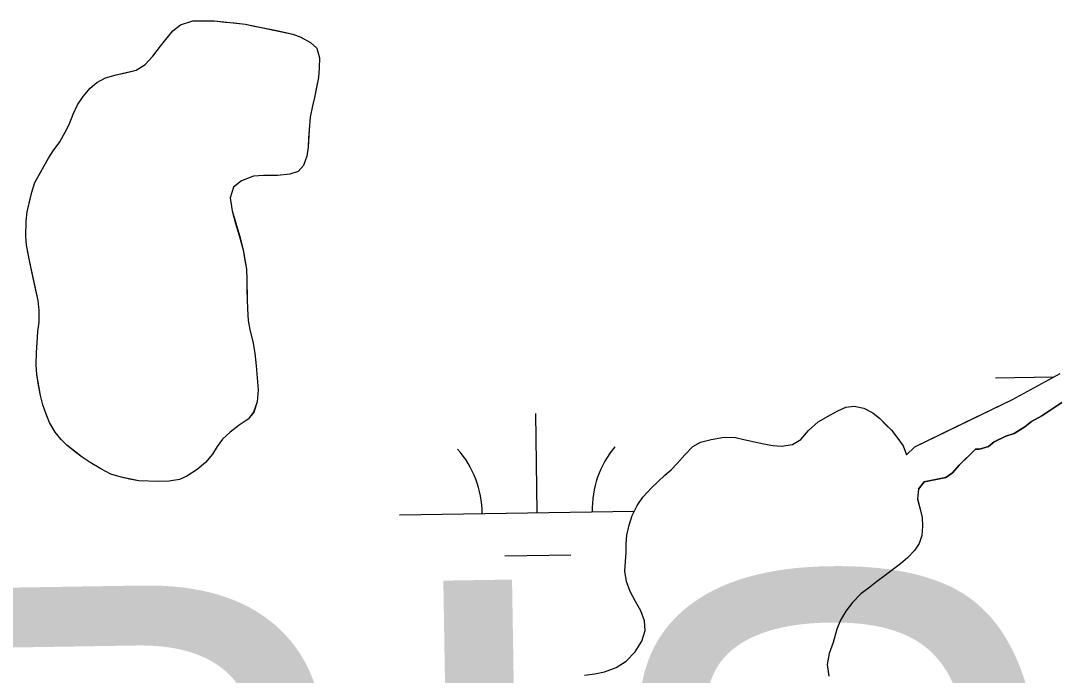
# Model space of a CAD drawing. Extents: x 3807117 to 3845308, y 337856 to 363736.
# Drawn here: x 3820002.7 to 3820378, y 344270.4 to 344507.9 of the extents above; entities that cross this region are included whole.
import ezdxf

# ---------------------------------------------------------------- set-up
doc = ezdxf.new("R2010")
doc.units = 0
for name, color, linetype in [('V-TOPO-GNAM-IDEN', 7, 'Continuous'), ('V-TOPO-SHOR', 7, 'Continuous'), ('V-WETL-SWMP', 7, 'Continuous')]:
    doc.layers.add(name, color=color, linetype=linetype)

msp = doc.modelspace()

# ---------------------------------------------------------------- linework, layer by layer
at = {"layer": 'V-TOPO-SHOR'}
for points in [[(3820045.64, 344340.97), (3820042.29, 344341.6), (3820039.17, 344342.32), (3820035.52, 344343.42), (3820031.88, 344345.35), (3820028.01, 344347.59), (3820025.05, 344349.52), (3820022.62, 344351.37), (3820019.52, 344353.84), (3820017.4, 344355.99), (3820015.29, 344358.6), (3820013.25, 344362.12), (3820011.98, 344365.18), (3820010.79, 344368.47), (3820009.98, 344371.91), (3820009.25, 344375.65), (3820008.59, 344379.55), (3820008.39, 344383.21), (3820008.5, 344387.48), (3820008.69, 344391.14), (3820009.02, 344395.17), (3820009.43, 344398.53), (3820009.47, 344402.72), (3820009.12, 344406.38), (3820008.01, 344411.19), (3820007.2, 344415.09), (3820006.02, 344420.29), (3820005.44, 344423.26), (3820004.85, 344426.39), (3820004.65, 344429.67), (3820004.77, 344435.09), (3820005.1, 344438.52), (3820005.82, 344441.71), (3820006.84, 344445.67), (3820007.94, 344449.17), (3820009.41, 344451.9), (3820011.26, 344455.24), (3820012.89, 344457.98), (3820014.59, 344460.71), (3820016.98, 344463.97), (3820018.91, 344467.38), (3820020.31, 344470.27), (3820021.79, 344473.91), (3820023.41, 344477.41), (3820025.42, 344480.36), (3820027.96, 344483.4), (3820030.34, 344485.43), (3820033.56, 344487.16), (3820037.38, 344488.2), (3820040.74, 344488.93), (3820044.71, 344489.9), (3820047.94, 344492), (3820050.7, 344494.95), (3820053.48, 344498.67), (3820055.4, 344501.09), (3820057.95, 344504.2), (3820060.71, 344506.39), (3820065.22, 344507.88), (3820068.8, 344507.85), (3820073.15, 344507.81), (3820077.03, 344507.4), (3820080.23, 344507.07), (3820084.42, 344506.58), (3820087.54, 344505.94), (3820090.74, 344505.31), (3820094.55, 344504.51), (3820097.97, 344503.8), (3820101.55, 344503.01), (3820104.44, 344501.92), (3820107.93, 344499.98), (3820110.2, 344497.9), (3820111.24, 344494.46), (3820111.13, 344490.73), (3820110.88, 344487.3), (3820110.16, 344483.8), (3820109.45, 344480.07), (3820108.66, 344477.02), (3820107.87, 344472.91), (3820107.45, 344468.34), (3820107.27, 344465.29), (3820107.09, 344462.02), (3820106.68, 344458.74), (3820105.44, 344455.39), (3820103.43, 344453.12), (3820100.45, 344452.16), (3820096.03, 344451.73), (3820090.92, 344451.7), (3820087.25, 344451.42), (3820082.9, 344449.78), (3820080.06, 344447.44), (3820078.81, 344443.56), (3820079.53, 344438.91), (3820080.79, 344434.32), (3820082.12, 344429.89), (3820083.46, 344424.77), (3820084.04, 344421.64), (3820084.7, 344417.74), (3820084.89, 344413.93), (3820084.87, 344410.42), (3820084.91, 344406.68), (3820085.04, 344403.33)], [(3820085.04, 344403.33), (3820085.38, 344399.13), (3820085.89, 344395.77), (3820087, 344391.49), (3820087.73, 344387.22), (3820088.22, 344382.72), (3820088.57, 344378.36), (3820088.99, 344373.94), (3820088.58, 344369.6), (3820087.32, 344365.87), (3820085.32, 344363.29), (3820082.1, 344361.11), (3820078.8, 344358.62), (3820076.04, 344356.05), (3820074.03, 344353.4), (3820072.41, 344350.67), (3820069.79, 344347.64), (3820066.8, 344345.07), (3820063.12, 344342.66), (3820060.36, 344341.38), (3820056.7, 344340.8), (3820052.73, 344340.68), (3820045.64, 344340.97)], [(3820342.03, 344360.38), (3820362.85, 344370.47), (3820380.09, 344379.94)], [(3820207.39, 344270.4), (3820211.13, 344270.98), (3820214.64, 344271.72), (3820218.92, 344273.2), (3820222.6, 344275.54), (3820225.83, 344278.86), (3820228.23, 344282.81), (3820229.4, 344286.69), (3820229.2, 344290.19), (3820227.93, 344293.79), (3820225.9, 344297.16), (3820224.02, 344300.83), (3820222.68, 344304.43), (3820222.1, 344308.24), (3820222.36, 344311.74), (3820222.54, 344314.94), (3820222.56, 344318.15), (3820222.74, 344321.2), (3820223.61, 344324.85), (3820224.7, 344328.34), (3820226.49, 344331.99), (3820228.57, 344335.02), (3820231.88, 344338.5), (3820234.1, 344340.62), (3820236.56, 344342.96), (3820238.87, 344345), (3820241.09, 344347.27), (3820243.86, 344350.44), (3820246.78, 344353.39), (3820249.54, 344354.97), (3820253.36, 344355.93), (3820258.17, 344356.81), (3820262.21, 344356.7), (3820265.33, 344355.99), (3820269.13, 344355.04), (3820272.56, 344354.33), (3820275.75, 344353.77), (3820278.95, 344353.51), (3820282.99, 344354.09), (3820285.98, 344355.9), (3820288.75, 344359.15), (3820292.29, 344362.33), (3820296.73, 344364.88), (3820299.41, 344366.38), (3820302.31, 344367.66), (3820305.37, 344368.01), (3820308.87, 344367.37), (3820312.05, 344365.67), (3820314.63, 344363.59), (3820316.75, 344361.44), (3820318.86, 344359.29), (3820321.13, 344356.3), (3820323.09, 344353.61), (3820324.35, 344350.33)], [(3820338.6, 344342.18), (3820341.01, 344343.88), (3820343.44, 344346.61), (3820346.9, 344350.01), (3820349.32, 344352.39), (3820350.69, 344352.38), (3820351.72, 344352.72), (3820354.13, 344353.38), (3820356.2, 344355.08), (3820360.34, 344357.11), (3820363.44, 344358.11), (3820367.23, 344360.49), (3820369.65, 344362.53), (3820373.44, 344364.55), (3820377.58, 344367.27), (3820382.76, 344370.66)], [(3820324.35, 344350.33), (3820327.36, 344353.26), (3820342.03, 344360.38)], [(3820328.68, 344337.94), (3820330.69, 344340.53), (3820338.6, 344342.18)], [(3820328.68, 344337.94), (3820328.27, 344334.37), (3820329.3, 344330.62), (3820330.04, 344327.64), (3820330.17, 344324.52), (3820329.91, 344321.16), (3820328.97, 344318.2), (3820327.27, 344315.62), (3820324.74, 344312.97), (3820322.13, 344310.86), (3820319.75, 344308.97), (3820316.76, 344306.79), (3820313.46, 344304.3), (3820311.01, 344302.41), (3820307.71, 344299.93), (3820304.71, 344296.83), (3820302.33, 344293.72), (3820300.39, 344290.38), (3820299.07, 344287.11), (3820297.74, 344282.32), (3820296.25, 344278.29), (3820295.54, 344274.34), (3820296.11, 344270.06)]]:
    msp.add_lwpolyline(points, dxfattribs=at)
at = {"layer": 'V-WETL-SWMP'}
for p, q in [((3820060.71, 344506.39), (3820065.22, 344507.88)), ((3820065.22, 344507.88), (3820073.15, 344507.81)), ((3820073.15, 344507.81), (3820084.42, 344506.58)), ((3820084.42, 344506.58), (3820101.55, 344503.01)), ((3820053.48, 344498.67), (3820057.95, 344504.2)), ((3820057.95, 344504.2), (3820060.71, 344506.39)), ((3820101.55, 344503.01), (3820104.44, 344501.92)), ((3820104.44, 344501.92), (3820107.93, 344499.98)), ((3820107.93, 344499.98), (3820110.2, 344497.9)), ((3820050.7, 344494.95), (3820053.48, 344498.67)), ((3820110.2, 344497.9), (3820111.24, 344494.46)), ((3820044.71, 344489.89), (3820047.93, 344492)), ((3820047.93, 344492), (3820050.7, 344494.95)), ((3820111.24, 344494.46), (3820111.14, 344490.73)), ((3820033.56, 344487.16), (3820037.38, 344488.2)), ((3820037.38, 344488.2), (3820044.71, 344489.89)), ((3820111.14, 344490.73), (3820110.88, 344487.3)), ((3820027.96, 344483.4), (3820030.34, 344485.43)), ((3820030.34, 344485.43), (3820033.56, 344487.16)), ((3820110.88, 344487.3), (3820109.45, 344480.07)), ((3820023.42, 344477.41), (3820025.42, 344480.37)), ((3820025.42, 344480.37), (3820027.96, 344483.4)), ((3820021.79, 344473.91), (3820023.42, 344477.41)), ((3820108.66, 344477.02), (3820107.87, 344472.91)), ((3820109.45, 344480.07), (3820108.66, 344477.02)), ((3820020.31, 344470.27), (3820021.79, 344473.91)), ((3820107.87, 344472.91), (3820107.45, 344468.34)), ((3820018.91, 344467.38), (3820020.31, 344470.27)), ((3820016.98, 344463.96), (3820018.91, 344467.38)), ((3820107.45, 344468.34), (3820107.09, 344462.01)), ((3820014.59, 344460.7), (3820016.98, 344463.96)), ((3820107.09, 344462.01), (3820106.68, 344458.74)), ((3820011.26, 344455.24), (3820012.89, 344457.97)), ((3820012.89, 344457.97), (3820014.59, 344460.7)), ((3820106.68, 344458.74), (3820105.44, 344455.39)), ((3820007.94, 344449.17), (3820011.26, 344455.24)), ((3820105.44, 344455.39), (3820103.43, 344453.12)), ((3820087.26, 344451.42), (3820082.9, 344449.78)), ((3820090.92, 344451.7), (3820087.26, 344451.42)), ((3820096.03, 344451.73), (3820090.92, 344451.7)), ((3820100.45, 344452.16), (3820096.03, 344451.73)), ((3820103.43, 344453.12), (3820100.45, 344452.16)), ((3820006.84, 344445.67), (3820007.94, 344449.17)), ((3820080.06, 344447.44), (3820078.8, 344443.56)), ((3820082.9, 344449.78), (3820080.06, 344447.44)), ((3820005.11, 344438.52), (3820006.84, 344445.67)), ((3820078.8, 344443.56), (3820079.53, 344438.9)), ((3820079.53, 344438.9), (3820082.13, 344429.89)), ((3820004.77, 344435.09), (3820005.11, 344438.52)), ((3820004.65, 344429.67), (3820004.77, 344435.09)), ((3820004.85, 344426.39), (3820004.65, 344429.67)), ((3820082.13, 344429.89), (3820083.46, 344424.77)), ((3820006.03, 344420.28), (3820004.85, 344426.39)), ((3820083.46, 344424.77), (3820084.7, 344417.74)), ((3820009.12, 344406.38), (3820006.03, 344420.28)), ((3820084.7, 344417.74), (3820084.89, 344413.93)), ((3820084.89, 344413.93), (3820084.91, 344406.68)), ((3820009.47, 344402.72), (3820009.12, 344406.38)), ((3820084.91, 344406.68), (3820085.04, 344403.33)), ((3820009.43, 344398.53), (3820009.47, 344402.72)), ((3820085.04, 344403.33), (3820085.38, 344399.13)), ((3820009.02, 344395.17), (3820009.43, 344398.53)), ((3820085.38, 344399.13), (3820085.89, 344395.77)), ((3820008.69, 344391.14), (3820009.02, 344395.17)), ((3820085.89, 344395.77), (3820087, 344391.49)), ((3820008.5, 344387.48), (3820008.69, 344391.14)), ((3820087, 344391.49), (3820087.73, 344387.22)), ((3820008.39, 344383.21), (3820008.5, 344387.48)), ((3820087.73, 344387.22), (3820088.22, 344382.71)), ((3820008.59, 344379.55), (3820008.39, 344383.21)), ((3820088.22, 344382.71), (3820088.99, 344373.94)), ((3820009.98, 344371.91), (3820008.59, 344379.55)), ((3820362.85, 344370.47), (3820380.09, 344379.94)), ((3820356.62, 344378.31), (3820377.69, 344378.63)), ((3820010.79, 344368.47), (3820009.98, 344371.91)), ((3820088.99, 344373.94), (3820088.58, 344369.6)), ((3820011.98, 344365.18), (3820010.79, 344368.47)), ((3820088.58, 344369.6), (3820087.33, 344365.87)), ((3820299.41, 344366.38), (3820302.31, 344367.66)), ((3820302.31, 344367.66), (3820305.37, 344368.01)), ((3820305.37, 344368.01), (3820308.87, 344367.37)), ((3820327.36, 344353.26), (3820362.85, 344370.47)), ((3820382.76, 344370.66), (3820373.44, 344364.55)), ((3820013.26, 344362.12), (3820011.98, 344365.18)), ((3820087.33, 344365.87), (3820085.32, 344363.29)), ((3820190.27, 344329.38), (3820189.73, 344365.38)), ((3820292.29, 344362.32), (3820296.73, 344364.88)), ((3820296.73, 344364.88), (3820299.41, 344366.38)), ((3820308.87, 344367.37), (3820312.05, 344365.67)), ((3820312.05, 344365.67), (3820314.63, 344363.59)), ((3820373.44, 344364.55), (3820369.65, 344362.52)), ((3820015.29, 344358.6), (3820013.26, 344362.12)), ((3820082.1, 344361.11), (3820078.8, 344358.62)), ((3820085.32, 344363.29), (3820082.1, 344361.11)), ((3820288.75, 344359.15), (3820292.29, 344362.32)), ((3820314.63, 344363.59), (3820318.86, 344359.29)), ((3820367.23, 344360.48), (3820363.44, 344358.11)), ((3820369.65, 344362.52), (3820367.23, 344360.48)), ((3820017.4, 344355.99), (3820015.29, 344358.6)), ((3820078.8, 344358.62), (3820076.04, 344356.05)), ((3820253.36, 344355.93), (3820258.17, 344356.81)), ((3820258.17, 344356.81), (3820262.21, 344356.7)), ((3820262.21, 344356.7), (3820265.33, 344355.99)), ((3820285.98, 344355.9), (3820288.75, 344359.15)), ((3820318.86, 344359.29), (3820321.13, 344356.3)), ((3820360.34, 344357.11), (3820356.21, 344355.08)), ((3820363.44, 344358.11), (3820360.34, 344357.11)), ((3820019.52, 344353.84), (3820017.4, 344355.99)), ((3820025.05, 344349.52), (3820019.52, 344353.84)), ((3820074.03, 344353.4), (3820072.41, 344350.66)), ((3820076.04, 344356.05), (3820074.03, 344353.4)), ((3820243.86, 344350.44), (3820246.78, 344353.39)), ((3820246.78, 344353.39), (3820249.54, 344354.97)), ((3820249.54, 344354.97), (3820253.36, 344355.93)), ((3820265.33, 344355.99), (3820269.13, 344355.04)), ((3820269.13, 344355.04), (3820272.56, 344354.33)), ((3820272.56, 344354.33), (3820275.75, 344353.77)), ((3820275.75, 344353.77), (3820278.95, 344353.51)), ((3820278.95, 344353.51), (3820283, 344354.09)), ((3820283, 344354.09), (3820285.98, 344355.9)), ((3820321.13, 344356.3), (3820323.09, 344353.61)), ((3820323.09, 344353.61), (3820324.35, 344350.33)), ((3820324.35, 344350.33), (3820327.36, 344353.26)), ((3820351.72, 344352.72), (3820350.69, 344352.38)), ((3820354.13, 344353.38), (3820351.72, 344352.72)), ((3820356.21, 344355.08), (3820354.13, 344353.38)), ((3820028.01, 344347.59), (3820025.05, 344349.52)), ((3820072.41, 344350.66), (3820069.79, 344347.64)), ((3820241.09, 344347.27), (3820243.86, 344350.44)), ((3820349.32, 344352.39), (3820343.44, 344346.61)), ((3820350.69, 344352.38), (3820349.32, 344352.39)), ((3820031.88, 344345.35), (3820028.01, 344347.59)), ((3820035.52, 344343.41), (3820031.88, 344345.35)), ((3820069.79, 344347.64), (3820066.8, 344345.07)), ((3820238.87, 344345), (3820241.09, 344347.27)), ((3820343.44, 344346.61), (3820341.01, 344343.88)), ((3820039.17, 344342.32), (3820035.52, 344343.41)), ((3820045.64, 344340.97), (3820039.17, 344342.32)), ((3820060.36, 344341.38), (3820056.7, 344340.8)), ((3820063.12, 344342.66), (3820060.36, 344341.38)), ((3820066.8, 344345.07), (3820063.12, 344342.66)), ((3820234.1, 344340.61), (3820236.56, 344342.96)), ((3820236.56, 344342.96), (3820238.87, 344345)), ((3820338.6, 344342.18), (3820330.69, 344340.53)), ((3820341.01, 344343.88), (3820338.6, 344342.18)), ((3820052.73, 344340.68), (3820045.64, 344340.97)), ((3820056.7, 344340.8), (3820052.73, 344340.68)), ((3820228.57, 344335.02), (3820231.88, 344338.5)), ((3820231.88, 344338.5), (3820234.1, 344340.61)), ((3820328.68, 344337.94), (3820328.27, 344334.36)), ((3820330.69, 344340.53), (3820328.68, 344337.94)), ((3820226.49, 344331.99), (3820228.57, 344335.02)), ((3820328.27, 344334.36), (3820329.3, 344330.62)), ((3820224.71, 344328.34), (3820226.49, 344331.99)), ((3820329.3, 344330.62), (3820330.04, 344327.64)), ((3820140.28, 344328.64), (3820225.47, 344329.91)), ((3820223.61, 344324.85), (3820224.71, 344328.34)), ((3820330.04, 344327.64), (3820330.17, 344324.52)), ((3820222.74, 344321.19), (3820223.61, 344324.85)), ((3820330.17, 344324.52), (3820329.91, 344321.16)), ((3820222.56, 344318.15), (3820222.74, 344321.19)), ((3820329.91, 344321.16), (3820328.97, 344318.2)), ((3820222.54, 344314.94), (3820222.56, 344318.15)), ((3820327.27, 344315.62), (3820324.74, 344312.97)), ((3820328.97, 344318.2), (3820327.27, 344315.62)), ((3820178.5, 344313.78), (3820202.5, 344314.14)), ((3820222.1, 344308.24), (3820222.36, 344311.74)), ((3820222.36, 344311.74), (3820222.54, 344314.94)), ((3820324.74, 344312.97), (3820322.13, 344310.86)), ((3820222.68, 344304.42), (3820222.1, 344308.24)), ((3820319.75, 344308.97), (3820316.76, 344306.79)), ((3820322.13, 344310.86), (3820319.75, 344308.97)), ((3820224.03, 344300.83), (3820222.68, 344304.42)), ((3820313.46, 344304.3), (3820311.01, 344302.41)), ((3820316.76, 344306.79), (3820313.46, 344304.3)), ((3820225.9, 344297.16), (3820224.03, 344300.83)), ((3820311.01, 344302.41), (3820307.71, 344299.93)), ((3820227.93, 344293.79), (3820225.9, 344297.16)), ((3820304.71, 344296.82), (3820302.33, 344293.72)), ((3820307.71, 344299.93), (3820304.71, 344296.82)), ((3820229.2, 344290.19), (3820227.93, 344293.79)), ((3820302.33, 344293.72), (3820300.39, 344290.38)), ((3820229.4, 344286.69), (3820229.2, 344290.19)), ((3820300.39, 344290.38), (3820299.07, 344287.11)), ((3820228.22, 344282.81), (3820229.4, 344286.69)), ((3820299.07, 344287.11), (3820297.74, 344282.32)), ((3820225.83, 344278.86), (3820228.22, 344282.81)), ((3820297.74, 344282.32), (3820296.25, 344278.29)), ((3820222.6, 344275.54), (3820225.83, 344278.86)), ((3820296.25, 344278.29), (3820295.54, 344274.34)), ((3820218.92, 344273.2), (3820222.6, 344275.54)), ((3820295.54, 344274.34), (3820296.11, 344270.06)), ((3820207.39, 344270.4), (3820211.13, 344270.98)), ((3820211.13, 344270.98), (3820214.64, 344271.71)), ((3820214.64, 344271.71), (3820218.92, 344273.2))]:
    msp.add_line(p, q, dxfattribs=at)
for centre, start, end in [((3820245.5, 344330.69), 140.0865, 181.6302), ((3820135.03, 344329.03), 0.0865, 41.6302)]:
    msp.add_arc(centre, 35.25, start, end, dxfattribs=at)

# ---------------------------------------------------------------- texts
at = {"layer": 'V-TOPO-GNAM-IDEN'}
msp.add_text('PARISH,', height=200, rotation=0.9259, dxfattribs=at).set_placement((3819584.9, 344095.48))

doc.saveas('drawing.dxf')
